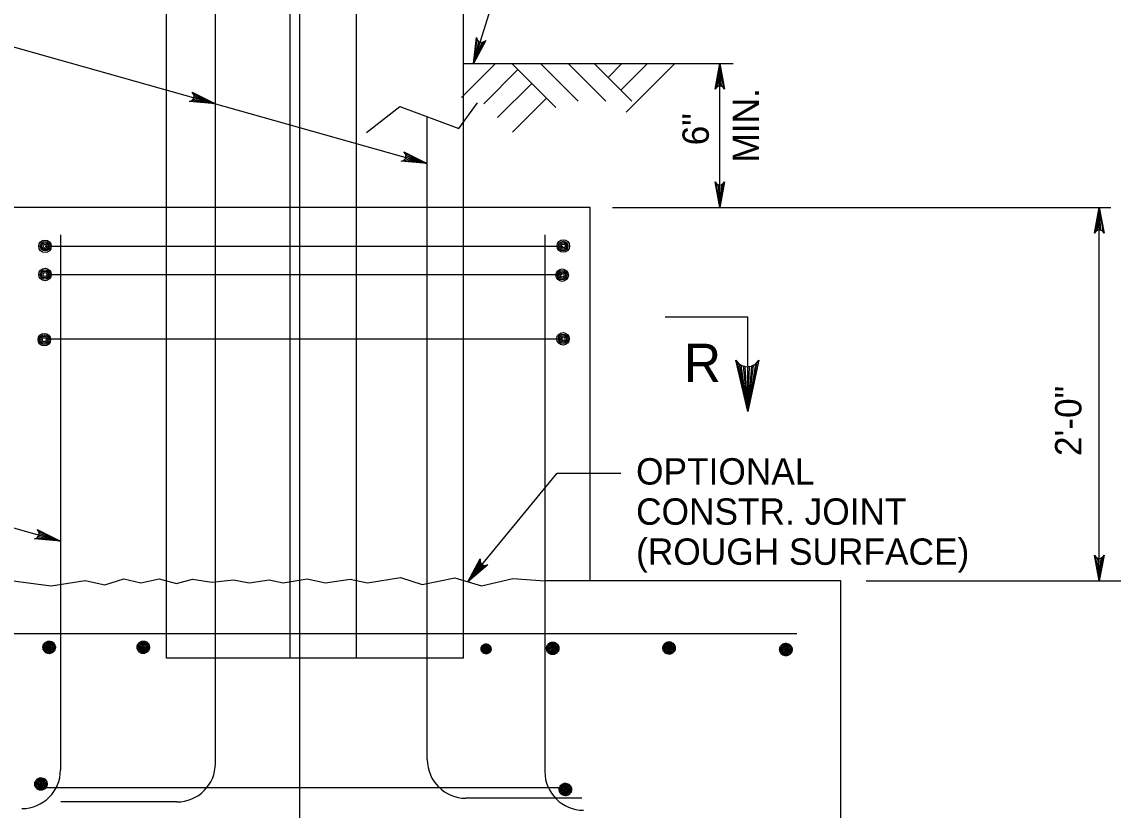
# Model space of a CAD drawing. Extents: x 3351 to 8430, y -3586 to 1457.
# Drawn here: x 6071.1 to 6198.2, y -2603.2 to -2511.4 of the extents above; entities that cross this region are included whole.
import ezdxf

# ---------------------------------------------------------------- set-up
doc = ezdxf.new("R2010")
doc.units = 0
doc.layers.add('1', color=7, linetype='Continuous')

msp = doc.modelspace()

# ---------------------------------------------------------------- linework, layer by layer
at = {"layer": '1'}
for p, q in [((6103.44, -2618.03), (6103.44, -2436.69)), ((6123.69, -2516.24), (6133.72, -2484.07)), ((6087.95, -2533.01), (6087.95, -2497.33)), ((6102.33, -2533.01), (6102.33, -2498.05)), ((6110.05, -2533.01), (6110.05, -2497.74)), ((6122.53, -2533.01), (6122.53, -2498.43)), ((6093.63, -2597.78), (6093.63, -2506.92)), ((6126.25, -2516.24), (6122.29, -2520.21)), ((6122.53, -2516.24), (6153.93, -2516.24)), ((6128.86, -2516.96), (6124.89, -2520.93)), ((6128.14, -2516.24), (6133.25, -2521.36)), ((6131.48, -2516.24), (6135.88, -2520.64)), ((6134.69, -2516.24), (6139.09, -2520.64)), ((6137.71, -2516.24), (6142.11, -2520.64)), ((6140.97, -2516.24), (6139.34, -2517.87)), ((6143.92, -2516.24), (6140.82, -2519.35)), ((6147.12, -2516.24), (6141.45, -2521.91)), ((6152.36, -2533.01), (6152.36, -2516.24)), ((6130.46, -2518.56), (6126.49, -2522.53)), ((6121.99, -2523.83), (6124.15, -2520.82)), ((6132.19, -2520.29), (6128.22, -2524.26)), ((6111.21, -2524.27), (6115.09, -2521.25)), ((6115.09, -2521.25), (6121.99, -2523.83)), ((6118.3, -2597.35), (6118.3, -2522.45)), ((6137.28, -2533.01), (6070.08, -2533.01)), ((6087.95, -2585.52), (6087.95, -2533.01)), ((6102.33, -2585.52), (6102.33, -2533.01)), ((6110.05, -2585.52), (6110.05, -2533.01)), ((6122.53, -2585.52), (6122.53, -2533.01)), ((6137.28, -2576.52), (6137.28, -2533.01)), ((6139.87, -2533.01), (6197.88, -2533.01)), ((6196.54, -2576.52), (6196.54, -2533.01)), ((6075.59, -2536.19), (6075.59, -2598.55)), ((6131.99, -2536.19), (6131.99, -2598.74)), ((6073.79, -2537.51), (6134.13, -2537.51)), ((6074.01, -2540.83), (6134, -2540.83)), ((6145.99, -2545.77), (6155.64, -2545.77)), ((6155.64, -2556.77), (6155.64, -2545.77)), ((6073.94, -2548.31), (6134.11, -2548.31)), ((6123, -2576.62), (6133.41, -2563.98)), ((6133.41, -2563.98), (6140.85, -2563.98)), ((6166.44, -2576.52), (6131.99, -2576.52)), ((6166.44, -2612.52), (6166.44, -2576.52)), ((6169.41, -2576.52), (6215.91, -2576.52)), ((6045.55, -2582.66), (6161.32, -2582.66)), ((6122.53, -2585.52), (6087.95, -2585.52)), ((6134.2, -2600.63), (6073.31, -2600.63)), ((6089.14, -2602.28), (6075.64, -2602.28)), ((6136.3, -2601.85), (6122.8, -2601.85))]:
    msp.add_line(p, q, dxfattribs=at)
for points in [[(6123.69, -2516.24), (6124.04, -2513.23), (6124.12, -2513.5), (6124.28, -2513.67), (6124.46, -2513.76), (6124.66, -2513.79), (6124.89, -2513.73), (6125.11, -2513.56), (6123.69, -2516.24), (6124.89, -2513.73), (6124.66, -2513.79), (6123.69, -2516.24), (6124.46, -2513.76), (6124.28, -2513.67), (6123.69, -2516.24), (6124.12, -2513.5)], [(6057.48, -2514.1), (6069.43, -2514.1), (6118.3, -2527.89)], [(6152.36, -2516.24), (6152.92, -2519.23), (6152.76, -2519), (6152.56, -2518.88), (6152.36, -2518.84), (6152.16, -2518.88), (6151.96, -2519), (6151.8, -2519.23), (6152.36, -2516.24), (6151.96, -2519), (6152.16, -2518.88), (6152.36, -2516.24), (6152.36, -2518.84), (6152.56, -2518.88), (6152.36, -2516.24), (6152.76, -2519)], [(6093.63, -2520.93), (6090.61, -2520.66), (6090.88, -2520.57), (6091.05, -2520.41), (6091.13, -2520.22), (6091.15, -2520.02), (6091.09, -2519.8), (6090.92, -2519.58), (6093.63, -2520.93), (6091.09, -2519.8), (6091.15, -2520.02), (6093.63, -2520.93), (6091.13, -2520.22), (6091.05, -2520.41), (6093.63, -2520.93), (6090.88, -2520.57)], [(6118.3, -2527.89), (6115.27, -2527.62), (6115.54, -2527.53), (6115.71, -2527.37), (6115.79, -2527.18), (6115.81, -2526.98), (6115.75, -2526.76), (6115.58, -2526.54), (6118.3, -2527.89), (6115.75, -2526.76), (6115.81, -2526.98), (6118.3, -2527.89), (6115.79, -2527.18), (6115.71, -2527.37), (6118.3, -2527.89), (6115.54, -2527.53)], [(6152.36, -2533.01), (6151.8, -2530.03), (6151.96, -2530.26), (6152.16, -2530.38), (6152.36, -2530.41), (6152.56, -2530.38), (6152.76, -2530.26), (6152.92, -2530.03), (6152.36, -2533.01), (6152.76, -2530.26), (6152.56, -2530.38), (6152.36, -2533.01), (6152.36, -2530.41), (6152.16, -2530.38), (6152.36, -2533.01), (6151.96, -2530.26)], [(6196.54, -2533.01), (6197.1, -2536), (6196.94, -2535.77), (6196.74, -2535.65), (6196.54, -2535.61), (6196.34, -2535.65), (6196.14, -2535.77), (6195.98, -2536), (6196.54, -2533.01), (6196.14, -2535.77), (6196.34, -2535.65), (6196.54, -2533.01), (6196.54, -2535.61), (6196.74, -2535.65), (6196.54, -2533.01), (6196.94, -2535.77)], [(6155.64, -2556.77), (6154.22, -2550.82), (6154.42, -2551.05), (6154.61, -2551.27), (6154.85, -2551.39), (6155.09, -2551.51), (6155.33, -2551.54), (6155.57, -2551.57), (6155.81, -2551.54), (6156.05, -2551.5), (6156.29, -2551.38), (6156.53, -2551.26), (6156.72, -2551.03), (6156.91, -2550.79), (6155.64, -2556.77), (6156.72, -2551.03), (6156.53, -2551.26), (6155.64, -2556.77), (6156.29, -2551.38), (6156.05, -2551.5), (6155.64, -2556.77), (6155.81, -2551.54), (6155.57, -2551.57), (6155.64, -2556.77), (6155.33, -2551.54), (6155.09, -2551.51), (6155.64, -2556.77), (6154.85, -2551.39), (6154.61, -2551.27), (6155.64, -2556.77), (6154.42, -2551.05)], [(6058.71, -2567.95), (6061.62, -2567.95), (6075.59, -2571.89)], [(6075.59, -2571.89), (6072.57, -2571.62), (6072.83, -2571.53), (6073, -2571.37), (6073.09, -2571.19), (6073.11, -2570.98), (6073.05, -2570.76), (6072.87, -2570.54), (6075.59, -2571.89), (6073.05, -2570.76), (6073.11, -2570.98), (6075.59, -2571.89), (6073.09, -2571.19), (6073, -2571.37), (6075.59, -2571.89), (6072.83, -2571.53)], [(6123, -2576.62), (6124.46, -2573.96), (6124.45, -2574.1), (6124.44, -2574.24), (6124.48, -2574.35), (6124.52, -2574.46), (6124.59, -2574.53), (6124.65, -2574.61), (6124.74, -2574.66), (6124.83, -2574.71), (6124.94, -2574.73), (6125.06, -2574.75), (6125.19, -2574.71), (6125.33, -2574.67), (6123, -2576.62), (6125.19, -2574.71), (6125.06, -2574.75), (6123, -2576.62), (6124.94, -2574.73), (6124.83, -2574.71), (6123, -2576.62), (6124.74, -2574.66), (6124.65, -2574.61), (6123, -2576.62), (6124.59, -2574.53), (6124.52, -2574.46), (6123, -2576.62), (6124.48, -2574.35), (6124.44, -2574.24), (6123, -2576.62), (6124.45, -2574.1)], [(6196.54, -2576.52), (6195.98, -2573.53), (6196.14, -2573.76), (6196.34, -2573.88), (6196.54, -2573.92), (6196.74, -2573.88), (6196.94, -2573.76), (6197.1, -2573.53), (6196.54, -2576.52), (6196.94, -2573.76), (6196.74, -2573.88), (6196.54, -2576.52), (6196.54, -2573.92), (6196.34, -2573.88), (6196.54, -2576.52), (6196.14, -2573.76)], [(6070.08, -2576.52), (6074.49, -2577.1), (6078.45, -2576.46), (6080.75, -2576.97), (6082.97, -2576.27), (6084.95, -2576.75), (6087.06, -2576.27), (6089.11, -2576.82), (6090.95, -2576.34), (6093.2, -2576.68), (6095.72, -2576.41), (6097.57, -2576.75), (6099.88, -2576.41), (6101.52, -2576.75), (6104.32, -2576.27), (6106.43, -2576.75), (6109.3, -2576.34), (6111.34, -2576.75), (6115.16, -2576.14), (6117.7, -2576.93), (6121.5, -2576.16), (6124.62, -2577.11), (6128.27, -2576.23), (6131.99, -2576.52)]]:
    msp.add_lwpolyline(points, dxfattribs=at)
for centre, radius in [((6073.79, -2537.54), 0.727), ((6073.79, -2537.54), 0.55), ((6073.79, -2537.54), 0.393), ((6073.79, -2537.54), 0.223), ((6134.13, -2537.51), 0.727), ((6134.13, -2537.51), 0.55), ((6134.13, -2537.51), 0.393), ((6134.13, -2537.51), 0.223), ((6073.79, -2540.83), 0.727), ((6134, -2540.91), 0.727), ((6073.79, -2540.83), 0.55), ((6073.79, -2540.83), 0.393), ((6073.79, -2540.83), 0.223), ((6134, -2540.91), 0.55), ((6134, -2540.91), 0.393), ((6134, -2540.91), 0.223), ((6073.71, -2548.42), 0.727), ((6134.11, -2548.32), 0.727), ((6134.11, -2548.32), 0.55), ((6073.71, -2548.42), 0.55), ((6073.71, -2548.42), 0.393), ((6073.71, -2548.42), 0.223), ((6134.11, -2548.32), 0.393), ((6134.11, -2548.32), 0.223)]:
    msp.add_circle(centre, radius, dxfattribs=at)
for centre, start, end in [((6122.8, -2597.35), 180, 270), ((6071.09, -2598.55), 270, 360), ((6089.13, -2597.78), 270, 360), ((6136.49, -2598.74), 180, 270)]:
    msp.add_arc(centre, 4.5, start, end, dxfattribs=at)
for points in [[(6074.27, -2584.27), (6074.23, -2584.34), (6074.18, -2584.33), (6074.17, -2584.22), (6074.26, -2584.16), (6074.39, -2584.22), (6074.38, -2584.33), (6074.31, -2584.4), (6074.18, -2584.41), (6074.08, -2584.34), (6074.03, -2584.22), (6074.1, -2584.07), (6074.25, -2584.04), (6074.42, -2584.08), (6074.51, -2584.19), (6074.5, -2584.37), (6074.41, -2584.48), (6074.26, -2584.52), (6074.13, -2584.5), (6074.02, -2584.43), (6073.97, -2584.31), (6073.95, -2584.16), (6073.98, -2584.02), (6074.11, -2583.93), (6074.31, -2583.89), (6074.53, -2583.98), (6074.64, -2584.14), (6074.64, -2584.34), (6074.56, -2584.52), (6074.41, -2584.63), (6074.18, -2584.64), (6074.01, -2584.55), (6073.9, -2584.39), (6073.84, -2584.22), (6073.87, -2584.01), (6074.01, -2583.87), (6074.2, -2583.78), (6074.52, -2583.83), (6074.71, -2584.01), (6074.76, -2584.25), (6074.71, -2584.48), (6074.58, -2584.67), (6074.4, -2584.74), (6074.11, -2584.73), (6073.88, -2584.6), (6073.78, -2584.41), (6073.75, -2584.21), (6073.77, -2584.04), (6073.84, -2583.84), (6074.02, -2583.71), (6074.32, -2583.67), (6074.59, -2583.75), (6074.78, -2583.93), (6074.87, -2584.15), (6074.85, -2584.42), (6074.76, -2584.68), (6074.61, -2584.79), (6074.34, -2584.88), (6074.07, -2584.84), (6073.87, -2584.75), (6073.73, -2584.59), (6073.65, -2584.41), (6073.65, -2584.22), (6073.66, -2584.01), (6073.7, -2583.82), (6073.8, -2583.71), (6073.95, -2583.62), (6074.1, -2583.56), (6074.25, -2583.54), (6074.45, -2583.57), (6074.64, -2583.63), (6074.8, -2583.75), (6074.91, -2583.91), (6074.97, -2584.1), (6075, -2584.28), (6074.95, -2584.5), (6074.88, -2584.67), (6074.74, -2584.82), (6074.58, -2584.92), (6074.41, -2584.99), (6074.22, -2585), (6073.99, -2584.94), (6073.8, -2584.82), (6073.69, -2584.7), (6073.59, -2584.54), (6073.56, -2584.38), (6073.55, -2584.19), (6073.59, -2583.98), (6073.65, -2583.89), (6073.78, -2583.75)], [(6085.22, -2584.26), (6085.19, -2584.33), (6085.13, -2584.32), (6085.12, -2584.21), (6085.22, -2584.15), (6085.34, -2584.21), (6085.34, -2584.32), (6085.27, -2584.39), (6085.13, -2584.4), (6085.04, -2584.33), (6084.99, -2584.21), (6085.06, -2584.06), (6085.21, -2584.03), (6085.38, -2584.07), (6085.46, -2584.18), (6085.46, -2584.36), (6085.37, -2584.47), (6085.22, -2584.52), (6085.09, -2584.49), (6084.98, -2584.42), (6084.93, -2584.3), (6084.9, -2584.15), (6084.93, -2584.01), (6085.07, -2583.92), (6085.26, -2583.89), (6085.48, -2583.97), (6085.59, -2584.13), (6085.59, -2584.33), (6085.52, -2584.51), (6085.37, -2584.62), (6085.13, -2584.64), (6084.96, -2584.54), (6084.86, -2584.38), (6084.8, -2584.21), (6084.83, -2584), (6084.96, -2583.86), (6085.16, -2583.77), (6085.47, -2583.82), (6085.67, -2584), (6085.71, -2584.24), (6085.67, -2584.47), (6085.54, -2584.66), (6085.35, -2584.73), (6085.07, -2584.72), (6084.84, -2584.6), (6084.73, -2584.4), (6084.7, -2584.2), (6084.72, -2584.03), (6084.79, -2583.84), (6084.98, -2583.7), (6085.28, -2583.66), (6085.54, -2583.74), (6085.74, -2583.92), (6085.82, -2584.14), (6085.8, -2584.41), (6085.71, -2584.67), (6085.57, -2584.78), (6085.3, -2584.87), (6085.02, -2584.83), (6084.83, -2584.74), (6084.68, -2584.58), (6084.61, -2584.4), (6084.61, -2584.21), (6084.61, -2584), (6084.66, -2583.81), (6084.76, -2583.7), (6084.91, -2583.61), (6085.06, -2583.55), (6085.21, -2583.53), (6085.4, -2583.56), (6085.59, -2583.62), (6085.76, -2583.74), (6085.87, -2583.9), (6085.92, -2584.09), (6085.95, -2584.28), (6085.91, -2584.49), (6085.83, -2584.66), (6085.7, -2584.81), (6085.54, -2584.92), (6085.37, -2584.98), (6085.18, -2584.99), (6084.95, -2584.93), (6084.76, -2584.81), (6084.64, -2584.69), (6084.55, -2584.53), (6084.51, -2584.37), (6084.51, -2584.18), (6084.55, -2583.97), (6084.61, -2583.88), (6084.73, -2583.74)], [(6125.14, -2584.44), (6125.17, -2584.39), (6125.22, -2584.39), (6125.22, -2584.48), (6125.15, -2584.53), (6125.05, -2584.48), (6125.05, -2584.39), (6125.11, -2584.34), (6125.22, -2584.33), (6125.29, -2584.39), (6125.33, -2584.48), (6125.28, -2584.6), (6125.16, -2584.63), (6125.02, -2584.59), (6124.95, -2584.51), (6124.96, -2584.36), (6125.03, -2584.27), (6125.15, -2584.24), (6125.25, -2584.26), (6125.34, -2584.31), (6125.38, -2584.41), (6125.4, -2584.53), (6125.37, -2584.64), (6125.27, -2584.71), (6125.11, -2584.74), (6124.94, -2584.67), (6124.85, -2584.55), (6124.85, -2584.39), (6124.91, -2584.25), (6125.03, -2584.15), (6125.22, -2584.14), (6125.35, -2584.21), (6125.44, -2584.35), (6125.48, -2584.48), (6125.46, -2584.65), (6125.35, -2584.76), (6125.2, -2584.83), (6124.94, -2584.79), (6124.79, -2584.65), (6124.75, -2584.46), (6124.79, -2584.27), (6124.89, -2584.12), (6125.04, -2584.06), (6125.27, -2584.07), (6125.45, -2584.17), (6125.54, -2584.33), (6125.56, -2584.49), (6125.55, -2584.63), (6125.49, -2584.78), (6125.34, -2584.89), (6125.1, -2584.92), (6124.89, -2584.86), (6124.73, -2584.71), (6124.67, -2584.54), (6124.68, -2584.32), (6124.75, -2584.11), (6124.87, -2584.03), (6125.08, -2583.95), (6125.3, -2583.98), (6125.46, -2584.05), (6125.57, -2584.19), (6125.64, -2584.33), (6125.64, -2584.48), (6125.63, -2584.65), (6125.6, -2584.8), (6125.52, -2584.89), (6125.4, -2584.96), (6125.28, -2585.01), (6125.16, -2585.03), (6125, -2585), (6124.85, -2584.95), (6124.72, -2584.86), (6124.63, -2584.73), (6124.58, -2584.58), (6124.56, -2584.43), (6124.59, -2584.26), (6124.65, -2584.12), (6124.76, -2584), (6124.89, -2583.92), (6125.03, -2583.87), (6125.18, -2583.86), (6125.36, -2583.91), (6125.52, -2584), (6125.61, -2584.1), (6125.69, -2584.23), (6125.71, -2584.35), (6125.72, -2584.51), (6125.69, -2584.67), (6125.64, -2584.75), (6125.54, -2584.86)], [(6132.91, -2584.38), (6132.94, -2584.31), (6133, -2584.31), (6133.01, -2584.43), (6132.91, -2584.49), (6132.79, -2584.43), (6132.79, -2584.31), (6132.86, -2584.24), (6133, -2584.23), (6133.09, -2584.31), (6133.14, -2584.42), (6133.07, -2584.58), (6132.92, -2584.61), (6132.75, -2584.56), (6132.67, -2584.46), (6132.67, -2584.28), (6132.76, -2584.16), (6132.91, -2584.12), (6133.05, -2584.15), (6133.16, -2584.22), (6133.2, -2584.33), (6133.23, -2584.48), (6133.2, -2584.62), (6133.07, -2584.71), (6132.86, -2584.75), (6132.65, -2584.66), (6132.54, -2584.51), (6132.54, -2584.31), (6132.61, -2584.13), (6132.76, -2584.01), (6133, -2584), (6133.17, -2584.09), (6133.27, -2584.26), (6133.33, -2584.43), (6133.3, -2584.64), (6133.17, -2584.78), (6132.97, -2584.86), (6132.66, -2584.81), (6132.46, -2584.64), (6132.42, -2584.4), (6132.46, -2584.16), (6132.6, -2583.98), (6132.78, -2583.9), (6133.07, -2583.91), (6133.29, -2584.04), (6133.4, -2584.23), (6133.43, -2584.44), (6133.41, -2584.61), (6133.34, -2584.8), (6133.16, -2584.93), (6132.86, -2584.97), (6132.59, -2584.9), (6132.39, -2584.72), (6132.31, -2584.5), (6132.33, -2584.23), (6132.42, -2583.97), (6132.57, -2583.86), (6132.83, -2583.76), (6133.11, -2583.8), (6133.3, -2583.89), (6133.45, -2584.06), (6133.53, -2584.24), (6133.53, -2584.43), (6133.52, -2584.64), (6133.47, -2584.83), (6133.37, -2584.93), (6133.22, -2585.03), (6133.07, -2585.08), (6132.92, -2585.11), (6132.73, -2585.08), (6132.54, -2585.02), (6132.38, -2584.89), (6132.26, -2584.74), (6132.21, -2584.54), (6132.18, -2584.36), (6132.22, -2584.15), (6132.3, -2583.98), (6132.43, -2583.83), (6132.6, -2583.72), (6132.76, -2583.66), (6132.95, -2583.65), (6133.18, -2583.71), (6133.37, -2583.83), (6133.49, -2583.95), (6133.59, -2584.1), (6133.62, -2584.27), (6133.63, -2584.46), (6133.59, -2584.66), (6133.53, -2584.76), (6133.4, -2584.89)], [(6146.46, -2584.34), (6146.5, -2584.27), (6146.55, -2584.28), (6146.56, -2584.39), (6146.46, -2584.45), (6146.34, -2584.39), (6146.35, -2584.28), (6146.41, -2584.21), (6146.55, -2584.2), (6146.64, -2584.27), (6146.69, -2584.39), (6146.62, -2584.54), (6146.47, -2584.58), (6146.3, -2584.53), (6146.22, -2584.42), (6146.23, -2584.24), (6146.31, -2584.13), (6146.46, -2584.08), (6146.6, -2584.12), (6146.71, -2584.18), (6146.75, -2584.3), (6146.78, -2584.45), (6146.75, -2584.59), (6146.62, -2584.68), (6146.42, -2584.72), (6146.2, -2584.63), (6146.09, -2584.48), (6146.09, -2584.27), (6146.16, -2584.1), (6146.31, -2583.98), (6146.55, -2583.96), (6146.72, -2584.06), (6146.82, -2584.22), (6146.88, -2584.39), (6146.85, -2584.6), (6146.72, -2584.74), (6146.52, -2584.83), (6146.21, -2584.78), (6146.01, -2584.6), (6145.97, -2584.36), (6146.01, -2584.13), (6146.15, -2583.95), (6146.33, -2583.87), (6146.62, -2583.88), (6146.84, -2584), (6146.95, -2584.2), (6146.98, -2584.4), (6146.96, -2584.58), (6146.89, -2584.76), (6146.71, -2584.9), (6146.41, -2584.94), (6146.14, -2584.86), (6145.94, -2584.68), (6145.86, -2584.46), (6145.88, -2584.19), (6145.97, -2583.93), (6146.12, -2583.82), (6146.38, -2583.73), (6146.66, -2583.77), (6146.85, -2583.85), (6147, -2584.03), (6147.08, -2584.2), (6147.08, -2584.39), (6147.07, -2584.6), (6147.02, -2584.79), (6146.92, -2584.9), (6146.77, -2584.99), (6146.62, -2585.05), (6146.47, -2585.07), (6146.28, -2585.04), (6146.09, -2584.98), (6145.93, -2584.86), (6145.81, -2584.7), (6145.76, -2584.51), (6145.73, -2584.33), (6145.77, -2584.12), (6145.85, -2583.95), (6145.98, -2583.79), (6146.15, -2583.68), (6146.31, -2583.62), (6146.5, -2583.62), (6146.73, -2583.67), (6146.92, -2583.79), (6147.04, -2583.91), (6147.14, -2584.07), (6147.17, -2584.23), (6147.18, -2584.42), (6147.14, -2584.63), (6147.08, -2584.72), (6146.95, -2584.86)], [(6160.05, -2584.52), (6160.09, -2584.45), (6160.15, -2584.46), (6160.15, -2584.57), (6160.06, -2584.63), (6159.93, -2584.57), (6159.94, -2584.46), (6160.01, -2584.39), (6160.15, -2584.38), (6160.24, -2584.45), (6160.29, -2584.57), (6160.22, -2584.72), (6160.07, -2584.75), (6159.9, -2584.71), (6159.81, -2584.6), (6159.82, -2584.42), (6159.91, -2584.31), (6160.06, -2584.26), (6160.19, -2584.29), (6160.3, -2584.36), (6160.35, -2584.48), (6160.37, -2584.63), (6160.34, -2584.76), (6160.21, -2584.85), (6160.01, -2584.89), (6159.79, -2584.81), (6159.68, -2584.65), (6159.68, -2584.45), (6159.76, -2584.27), (6159.91, -2584.15), (6160.15, -2584.14), (6160.31, -2584.23), (6160.42, -2584.4), (6160.48, -2584.57), (6160.45, -2584.78), (6160.31, -2584.92), (6160.12, -2585.01), (6159.8, -2584.96), (6159.61, -2584.78), (6159.56, -2584.54), (6159.61, -2584.31), (6159.74, -2584.12), (6159.92, -2584.05), (6160.21, -2584.05), (6160.44, -2584.18), (6160.54, -2584.38), (6160.57, -2584.58), (6160.55, -2584.75), (6160.48, -2584.94), (6160.3, -2585.08), (6160, -2585.12), (6159.73, -2585.04), (6159.54, -2584.86), (6159.45, -2584.64), (6159.47, -2584.37), (6159.56, -2584.11), (6159.71, -2584), (6159.98, -2583.91), (6160.25, -2583.95), (6160.45, -2584.03), (6160.59, -2584.2), (6160.67, -2584.38), (6160.67, -2584.57), (6160.66, -2584.78), (6160.62, -2584.97), (6160.52, -2585.08), (6160.37, -2585.17), (6160.22, -2585.23), (6160.07, -2585.25), (6159.87, -2585.22), (6159.68, -2585.16), (6159.52, -2585.04), (6159.41, -2584.88), (6159.35, -2584.69), (6159.32, -2584.51), (6159.36, -2584.29), (6159.44, -2584.12), (6159.58, -2583.97), (6159.74, -2583.86), (6159.91, -2583.8), (6160.1, -2583.79), (6160.33, -2583.85), (6160.52, -2583.97), (6160.63, -2584.09), (6160.73, -2584.25), (6160.77, -2584.41), (6160.77, -2584.6), (6160.73, -2584.81), (6160.67, -2584.9), (6160.54, -2585.04)], [(6073.31, -2600.18), (6073.28, -2600.26), (6073.22, -2600.25), (6073.21, -2600.13), (6073.31, -2600.08), (6073.43, -2600.13), (6073.43, -2600.25), (6073.36, -2600.32), (6073.22, -2600.33), (6073.13, -2600.26), (6073.08, -2600.14), (6073.15, -2599.98), (6073.3, -2599.95), (6073.47, -2600), (6073.55, -2600.11), (6073.55, -2600.28), (6073.46, -2600.4), (6073.31, -2600.44), (6073.18, -2600.41), (6073.07, -2600.35), (6073.02, -2600.23), (6072.99, -2600.08), (6073.02, -2599.94), (6073.15, -2599.85), (6073.35, -2599.81), (6073.57, -2599.9), (6073.68, -2600.05), (6073.68, -2600.26), (6073.61, -2600.43), (6073.46, -2600.55), (6073.22, -2600.56), (6073.05, -2600.47), (6072.95, -2600.31), (6072.89, -2600.13), (6072.92, -2599.93), (6073.05, -2599.79), (6073.25, -2599.7), (6073.56, -2599.75), (6073.76, -2599.92), (6073.8, -2600.17), (6073.76, -2600.4), (6073.63, -2600.58), (6073.44, -2600.66), (6073.15, -2600.65), (6072.93, -2600.52), (6072.82, -2600.33), (6072.79, -2600.13), (6072.81, -2599.95), (6072.88, -2599.76), (6073.07, -2599.63), (6073.37, -2599.59), (6073.63, -2599.66), (6073.83, -2599.85), (6073.91, -2600.06), (6073.89, -2600.34), (6073.8, -2600.6), (6073.65, -2600.7), (6073.39, -2600.8), (6073.11, -2600.76), (6072.92, -2600.67), (6072.77, -2600.5), (6072.7, -2600.33), (6072.7, -2600.13), (6072.7, -2599.93), (6072.75, -2599.74), (6072.85, -2599.63), (6073, -2599.53), (6073.15, -2599.48), (6073.3, -2599.46), (6073.49, -2599.49), (6073.68, -2599.55), (6073.85, -2599.67), (6073.96, -2599.82), (6074.01, -2600.02), (6074.04, -2600.2), (6074, -2600.41), (6073.92, -2600.58), (6073.79, -2600.74), (6073.63, -2600.84), (6073.46, -2600.91), (6073.27, -2600.91), (6073.04, -2600.86), (6072.85, -2600.74), (6072.73, -2600.61), (6072.64, -2600.46), (6072.6, -2600.3), (6072.6, -2600.11), (6072.64, -2599.9), (6072.7, -2599.81), (6072.82, -2599.67)], [(6134.38, -2600.82), (6134.42, -2600.75), (6134.47, -2600.76), (6134.48, -2600.87), (6134.39, -2600.93), (6134.26, -2600.87), (6134.27, -2600.76), (6134.34, -2600.69), (6134.47, -2600.68), (6134.57, -2600.75), (6134.62, -2600.87), (6134.55, -2601.02), (6134.4, -2601.06), (6134.23, -2601.01), (6134.14, -2600.9), (6134.15, -2600.72), (6134.23, -2600.61), (6134.39, -2600.56), (6134.52, -2600.59), (6134.63, -2600.66), (6134.68, -2600.78), (6134.7, -2600.93), (6134.67, -2601.07), (6134.54, -2601.15), (6134.34, -2601.19), (6134.12, -2601.11), (6134.01, -2600.95), (6134.01, -2600.75), (6134.09, -2600.58), (6134.23, -2600.46), (6134.47, -2600.44), (6134.64, -2600.54), (6134.75, -2600.7), (6134.81, -2600.87), (6134.78, -2601.08), (6134.64, -2601.22), (6134.44, -2601.31), (6134.13, -2601.26), (6133.94, -2601.08), (6133.89, -2600.84), (6133.94, -2600.61), (6134.07, -2600.42), (6134.25, -2600.35), (6134.54, -2600.35), (6134.76, -2600.48), (6134.87, -2600.68), (6134.9, -2600.88), (6134.88, -2601.06), (6134.81, -2601.24), (6134.63, -2601.38), (6134.33, -2601.42), (6134.06, -2601.34), (6133.86, -2601.16), (6133.78, -2600.94), (6133.8, -2600.67), (6133.89, -2600.41), (6134.04, -2600.3), (6134.3, -2600.21), (6134.58, -2600.25), (6134.78, -2600.33), (6134.92, -2600.51), (6135, -2600.68), (6135, -2600.87), (6134.99, -2601.08), (6134.94, -2601.27), (6134.85, -2601.38), (6134.7, -2601.47), (6134.55, -2601.53), (6134.4, -2601.55), (6134.2, -2601.52), (6134.01, -2601.46), (6133.85, -2601.34), (6133.74, -2601.18), (6133.68, -2600.99), (6133.65, -2600.81), (6133.69, -2600.59), (6133.77, -2600.42), (6133.91, -2600.27), (6134.07, -2600.16), (6134.23, -2600.1), (6134.43, -2600.1), (6134.66, -2600.15), (6134.85, -2600.27), (6134.96, -2600.39), (6135.06, -2600.55), (6135.09, -2600.71), (6135.1, -2600.9), (6135.06, -2601.11), (6135, -2601.2), (6134.87, -2601.34)]]:
    msp.add_spline(points, degree=3, dxfattribs=at)

# ---------------------------------------------------------------- texts
for s, p in [('MIN.', (6156.92, -2527.79)), ('6"', (6151.08, -2525.78)), ('2\'-0"', (6194.47, -2561.98))]:
    msp.add_text(s, height=3.072, rotation=90, dxfattribs=at).set_placement(p)
for s, height, p in [('R', 4.48, (6148.18, -2553.37)), ('OPTIONAL', 3.072, (6142.61, -2565.3)), ('CONSTR. JOINT', 3.072, (6142.61, -2569.98)), ('(ROUGH SURFACE)', 3.072, (6142.61, -2574.65))]:
    msp.add_text(s, height=height, dxfattribs=at).set_placement(p)

doc.saveas('drawing.dxf')
